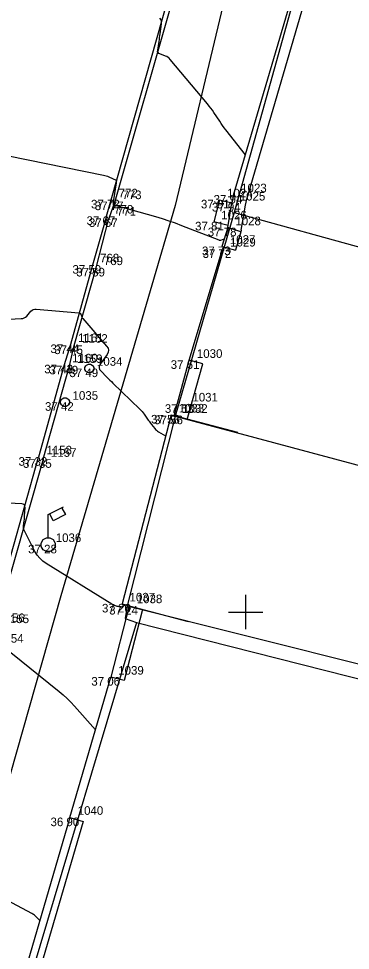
# Model space of a CAD drawing. Extents: x -702257 to -701487, y -1009871 to -1008841.
# Drawn here: x -701706.61 to -701696.95, y -1009209.84 to -1009182.73 of the extents above; entities that cross this region are included whole.
import ezdxf

# ---------------------------------------------------------------- set-up
doc = ezdxf.new("R2010")
doc.units = 0
for name, color, linetype in [('Ex_Major Contours', 7, 'Continuous'), ('Ex_Minor Contours', 7, 'Continuous'), ('Z_body', 7, 'Continuous'), ('Z_body_cisla', 7, 'Continuous'), ('Z_body_vysky_redukovane', 7, 'Continuous'), ('Z_budova', 7, 'Continuous'), ('Z_hektometricka_sit', 7, 'Continuous'), ('Z_katastr_hranice', 7, 'Continuous'), ('Z_katastr_vnitrni_kresba', 7, 'Continuous'), ('Z_komunikace', 7, 'Continuous'), ('Z_obruba', 7, 'Continuous'), ('Z_pilire', 7, 'Continuous'), ('Z_ploty', 7, 'Continuous'), ('Z_site_vo_znaky', 7, 'Continuous'), ('Z_site_vodovod_znaky', 7, 'Continuous'), ('Z_vstupy', 7, 'Continuous')]:
    doc.layers.add(name, color=color, linetype=linetype)

# ---------------------------------------------------------------- blocks, each defined once
blk = doc.blocks.new('POINT_DISPLAY')
blk.add_line((0, 0), (0, 0))
blk = doc.blocks.new('Z13')
for p, q in [((0, 0.88), (0.45, 1.1)), ((0, 0.2), (0, 0.88)), ((0.15, 0.7), (0.05, 0.9)), ((0.5, 0.88), (0.15, 0.7)), ((0.4, 1.07), (0.5, 0.88)), ((-0.2, 0.05), (-0.15, 0.15)), ((-0.2, -0.05), (-0.2, 0.05)), ((-0.15, 0.15), (-0.05, 0.2)), ((-0.05, 0.2), (0.05, 0.2)), ((0.05, 0.2), (0.15, 0.15)), ((0.15, 0.15), (0.2, 0.05)), ((0.2, 0.05), (0.2, -0.05)), ((-0.15, -0.15), (-0.2, -0.05)), ((-0.05, -0.2), (-0.15, -0.15)), ((0.05, -0.2), (-0.05, -0.2)), ((0.15, -0.15), (0.05, -0.2)), ((0.2, -0.05), (0.15, -0.15))]:
    blk.add_line(p, q)
blk = doc.blocks.new('Z614')
for p, q in [((-0.13, 0.03), (-0.1, 0.08)), ((-0.13, -0.03), (-0.13, 0.03)), ((-0.1, 0.08), (-0.08, 0.1)), ((-0.08, 0.1), (-0.03, 0.13)), ((-0.03, 0.13), (0.03, 0.13)), ((0.03, 0.13), (0.08, 0.1)), ((0.08, 0.1), (0.1, 0.08)), ((0.1, 0.08), (0.13, 0.03)), ((0.13, 0.03), (0.13, -0.03)), ((-0.1, -0.08), (-0.13, -0.03)), ((-0.08, -0.1), (-0.1, -0.08)), ((-0.03, -0.13), (-0.08, -0.1)), ((0.03, -0.13), (-0.03, -0.13)), ((0.08, -0.1), (0.03, -0.13)), ((0.1, -0.08), (0.08, -0.1)), ((0.13, -0.03), (0.1, -0.08))]:
    blk.add_line(p, q)

msp = doc.modelspace()

# ---------------------------------------------------------------- linework, layer by layer
at = {"layer": 'Ex_Major Contours'}
for points in [[(-701700.006, -1009186.691), (-701700.577, -1009185.963), (-701700.624, -1009185.902), (-701700.669, -1009185.84), (-701700.714, -1009185.777), (-701700.756, -1009185.714), (-701700.925, -1009185.457), (-701700.968, -1009185.393), (-701701.013, -1009185.331), (-701701.06, -1009185.27), (-701701.108, -1009185.211), (-701702.196, -1009183.912), (-701702.225, -1009183.881), (-701702.257, -1009183.855), (-701702.293, -1009183.833), (-701702.332, -1009183.816), (-701702.494, -1009183.755), (-701702.529, -1009183.737), (-701702.551, -1009183.711), (-701702.562, -1009183.679), (-701702.561, -1009183.64), (-701702.521, -1009183.39), (-701702.513, -1009183.334), (-701702.504, -1009183.278), (-701702.496, -1009183.222), (-701702.488, -1009183.166), (-701702.447, -1009182.875), (-701702.447, -1009182.813), (-701702.464, -1009182.76), (-701702.499, -1009182.717)], [(-701706.837, -1009201.174), (-701705.426, -1009202.312), (-701705.309, -1009202.41), (-701705.196, -1009202.514), (-701705.088, -1009202.622), (-701704.984, -1009202.734), (-701704.376, -1009203.424)]]:
    msp.add_lwpolyline(points, dxfattribs=at)
at = {"layer": 'Ex_Minor Contours'}
for points in [[(-701707.487, -1009186.605), (-701704.135, -1009187.281), (-701704.096, -1009187.29), (-701704.057, -1009187.301), (-701704.019, -1009187.315), (-701703.982, -1009187.332), (-701703.773, -1009187.43), (-701703.768, -1009187.434), (-701703.764, -1009187.439), (-701703.762, -1009187.444), (-701703.762, -1009187.451), (-701703.767, -1009187.487), (-701703.771, -1009187.508), (-701703.85, -1009188.004), (-701703.852, -1009188.017), (-701703.853, -1009188.03), (-701703.854, -1009188.043), (-701703.855, -1009188.057), (-701703.858, -1009188.131), (-701703.858, -1009188.134), (-701703.857, -1009188.136), (-701703.856, -1009188.137), (-701703.855, -1009188.139), (-701703.848, -1009188.145), (-701703.844, -1009188.148), (-701703.84, -1009188.149), (-701702.622, -1009188.49), (-701702.43, -1009188.546), (-701702.24, -1009188.607), (-701702.052, -1009188.672), (-701701.865, -1009188.743), (-701700.781, -1009189.168), (-701700.766, -1009189.172), (-701700.75, -1009189.174), (-701700.734, -1009189.174), (-701700.718, -1009189.17), (-701700.622, -1009189.14)], [(-701708.962, -1009191.587), (-701706.532, -1009191.459), (-701706.487, -1009191.452), (-701706.446, -1009191.438), (-701706.409, -1009191.414), (-701706.376, -1009191.383), (-701706.253, -1009191.241), (-701706.22, -1009191.21), (-701706.183, -1009191.19), (-701706.143, -1009191.179), (-701706.098, -1009191.178), (-701704.858, -1009191.285), (-701704.851, -1009191.286), (-701704.845, -1009191.288), (-701704.839, -1009191.29), (-701704.833, -1009191.294), (-701704.811, -1009191.31), (-701704.806, -1009191.314), (-701704.802, -1009191.319), (-701704.798, -1009191.325), (-701704.796, -1009191.331), (-701704.771, -1009191.404), (-701704.766, -1009191.418), (-701704.759, -1009191.431), (-701704.751, -1009191.444), (-701704.742, -1009191.456), (-701704.047, -1009192.255), (-701704.007, -1009192.315), (-701703.992, -1009192.377), (-701704.001, -1009192.439), (-701704.034, -1009192.503), (-701704.235, -1009192.787), (-701704.261, -1009192.838), (-701704.267, -1009192.887), (-701704.253, -1009192.934), (-701704.219, -1009192.979), (-701704.043, -1009193.158), (-701703.999, -1009193.203), (-701703.954, -1009193.247), (-701703.91, -1009193.291), (-701703.865, -1009193.335), (-701703.082, -1009194.092), (-701703.048, -1009194.126), (-701703.016, -1009194.162), (-701702.986, -1009194.199), (-701702.957, -1009194.238), (-701702.836, -1009194.412), (-701702.813, -1009194.443), (-701702.791, -1009194.474), (-701702.767, -1009194.505), (-701702.744, -1009194.535), (-701702.648, -1009194.654), (-701702.622, -1009194.682), (-701702.595, -1009194.708), (-701702.565, -1009194.732), (-701702.533, -1009194.752), (-701702.329, -1009194.871)], [(-701703.495, -1009199.79), (-701703.586, -1009199.847), (-701703.602, -1009199.855), (-701703.618, -1009199.859), (-701703.634, -1009199.86), (-701703.651, -1009199.857), (-701703.788, -1009199.818), (-701703.816, -1009199.809), (-701703.844, -1009199.798), (-701703.87, -1009199.785), (-701703.896, -1009199.771), (-701705.808, -1009198.586), (-701705.908, -1009198.515), (-701705.995, -1009198.432), (-701706.071, -1009198.338), (-701706.134, -1009198.233), (-701706.441, -1009197.633), (-701706.455, -1009197.599), (-701706.464, -1009197.565), (-701706.468, -1009197.529), (-701706.466, -1009197.493), (-701706.448, -1009197.345), (-701706.444, -1009197.308), (-701706.44, -1009197.271), (-701706.438, -1009197.234), (-701706.435, -1009197.197), (-701706.422, -1009196.96), (-701706.426, -1009196.914), (-701706.444, -1009196.881), (-701706.475, -1009196.86), (-701706.52, -1009196.851), (-701708.713, -1009196.742)], [(-701705.996, -1009208.974), (-701706.127, -1009208.844), (-701706.149, -1009208.824), (-701706.173, -1009208.805), (-701706.198, -1009208.788), (-701706.224, -1009208.772), (-701708.07, -1009207.792)]]:
    msp.add_lwpolyline(points, dxfattribs=at)
at = {"layer": 'Z_budova'}
for p, q in [((-701702.17, -1009194.26), (-701703.6, -1009199.76)), ((-701702.17, -1009194.26), (-701702.08, -1009194.28)), ((-701702.08, -1009194.28), (-701700.24, -1009194.76)), ((-701703.6, -1009199.76), (-701703.39, -1009199.82)), ((-701703.39, -1009199.82), (-701701.67, -1009200.27))]:
    msp.add_line(p, q, dxfattribs=at)
at = {"layer": 'Z_hektometricka_sit'}
for p, q in [((-701700, -1009199.5), (-701700, -1009200.5)), ((-701700, -1009199.5), (-701700, -1009200.5)), ((-701700.5, -1009200), (-701699.5, -1009200)), ((-701700.5, -1009200), (-701699.5, -1009200))]:
    msp.add_line(p, q, dxfattribs=at)
at = {"layer": 'Z_katastr_hranice'}
for p, q in [((-701699.49, -1009177.39), (-701702.05, -1009188.17)), ((-701697.32, -1009177.55), (-701700.33, -1009188.37)), ((-701702.05, -1009188.17), (-701705.38, -1009199.53)), ((-701700.33, -1009188.37), (-701702.05, -1009194.3)), ((-701700.33, -1009188.37), (-701681.3, -1009193.65)), ((-701702.05, -1009194.3), (-701703.45, -1009199.82)), ((-701705.38, -1009199.53), (-701735.58, -1009305.62)), ((-701703.45, -1009199.82), (-701703.51, -1009200.19)), ((-701703.18, -1009200.3), (-701706.61, -1009211.77)), ((-701703.51, -1009200.19), (-701703.18, -1009200.3)), ((-701703.18, -1009200.3), (-701688.11, -1009204.13))]:
    msp.add_line(p, q, dxfattribs=at)
at = {"layer": 'Z_katastr_vnitrni_kresba'}
for p, q in [((-701702.05, -1009194.3), (-701692.26, -1009196.91)), ((-701703.45, -1009199.82), (-701688.02, -1009203.69))]:
    msp.add_line(p, q, dxfattribs=at)
at = {"layer": 'Z_komunikace'}
for p, q in [((-701703.92, -1009188), (-701701.47, -1009179.36)), ((-701704.05, -1009188.48), (-701703.92, -1009188)), ((-701704.05, -1009188.48), (-701704.46, -1009189.9)), ((-701704.46, -1009189.9), (-701705.1, -1009192.21)), ((-701705.1, -1009192.21), (-701705.28, -1009192.8)), ((-701705.28, -1009192.8), (-701706.03, -1009195.49)), ((-701707.41, -1009200.37), (-701706.03, -1009195.49))]:
    msp.add_line(p, q, dxfattribs=at)
at = {"layer": 'Z_obruba'}
for p, q in [((-701701.34, -1009179.4), (-701703.81, -1009188.05)), ((-701703.81, -1009188.05), (-701703.98, -1009188.54)), ((-701704.35, -1009189.98), (-701703.98, -1009188.54)), ((-701704.99, -1009192.24), (-701704.35, -1009189.98)), ((-701705.13, -1009192.83), (-701704.99, -1009192.24)), ((-701705.9, -1009195.55), (-701705.13, -1009192.83)), ((-701705.9, -1009195.55), (-701707.28, -1009200.39))]:
    msp.add_line(p, q, dxfattribs=at)
at = {"layer": 'Z_pilire'}
for p, q in [((-701700.76, -1009188), (-701700.93, -1009188.64)), ((-701700.76, -1009188), (-701700.4, -1009188.09)), ((-701700.51, -1009188.75), (-701700.93, -1009188.64)), ((-701700.52, -1009188.81), (-701700.69, -1009189.36)), ((-701700.14, -1009188.93), (-701700.52, -1009188.81)), ((-701700.14, -1009188.93), (-701700.3, -1009189.47)), ((-701700.69, -1009189.36), (-701700.3, -1009189.47))]:
    msp.add_line(p, q, dxfattribs=at)
at = {"layer": 'Z_ploty'}
for p, q in [((-701700.35, -1009187.86), (-701698, -1009179.87)), ((-701699.97, -1009187.98), (-701697.73, -1009180.36)), ((-701700.35, -1009187.86), (-701700.4, -1009188.09)), ((-701700.52, -1009188.81), (-701700.4, -1009188.09)), ((-701700.13, -1009188.88), (-701700, -1009188.16)), ((-701700, -1009188.16), (-701699.97, -1009187.98)), ((-701700.14, -1009188.93), (-701700.52, -1009188.81)), ((-701700.13, -1009188.88), (-701700.14, -1009188.93)), ((-701702.08, -1009194.28), (-701701.64, -1009192.67)), ((-701701.7, -1009194.39), (-701701.25, -1009192.77)), ((-701701.25, -1009192.77), (-701701.64, -1009192.67)), ((-701703.39, -1009199.82), (-701703.93, -1009201.89)), ((-701703, -1009199.92), (-701703.54, -1009201.99)), ((-701703.54, -1009201.99), (-701703.93, -1009201.89)), ((-701705.12, -1009205.98), (-701706.58, -1009210.97)), ((-701705.12, -1009205.98), (-701704.73, -1009206.09)), ((-701704.73, -1009206.09), (-701706.39, -1009211.77))]:
    msp.add_line(p, q, dxfattribs=at)
at = {"layer": 'Z_vstupy'}
for p, q in [((-701701.64, -1009192.67), (-701700.67, -1009189.44)), ((-701705.12, -1009205.98), (-701703.93, -1009201.89))]:
    msp.add_line(p, q, dxfattribs=at)

# ---------------------------------------------------------------- block references
at = {"layer": 'Z_body'}
for p in [(-701700.35, -1009187.86), (-701703.92, -1009188), (-701703.81, -1009188.05), (-701700.76, -1009188), (-701700.4, -1009188.09), (-701704.05, -1009188.48), (-701703.98, -1009188.54), (-701700.93, -1009188.64), (-701700.52, -1009188.81), (-701700.69, -1009189.36), (-701700.67, -1009189.44), (-701704.46, -1009189.9), (-701704.35, -1009189.98), (-701705.1, -1009192.21), (-701704.99, -1009192.24), (-701705.28, -1009192.8), (-701701.64, -1009192.67), (-701705.13, -1009192.83), (-701704.55, -1009192.91), (-701705.26, -1009193.89), (-701701.77, -1009193.95), (-701702.17, -1009194.26), (-701702.08, -1009194.28), (-701706.03, -1009195.49), (-701705.9, -1009195.55), (-701705.75, -1009198.04), (-701703.6, -1009199.76), (-701703.39, -1009199.82), (-701703.93, -1009201.89), (-701705.12, -1009205.98)]:
    msp.add_blockref('POINT_DISPLAY', p, dxfattribs=at)
at = {"layer": 'Z_site_vo_znaky'}
msp.add_blockref('Z13', (-701705.75, -1009198.04), dxfattribs=at)
at = {"layer": 'Z_site_vodovod_znaky'}
for p in [(-701704.55, -1009192.91), (-701705.26, -1009193.89)]:
    msp.add_blockref('Z614', p, dxfattribs=at)

# ---------------------------------------------------------------- texts
at = {"layer": 'Z_body_cisla'}
for s, p in [('1023', (-701700.13, -1009187.78)), ('772', (-701703.7, -1009187.93)), ('773', (-701703.59, -1009187.98)), ('1024', (-701700.54, -1009187.93)), ('1025', (-701700.17, -1009188.02)), ('770', (-701703.83, -1009188.4)), ('771', (-701703.75, -1009188.46)), ('1026', (-701700.71, -1009188.57)), ('1028', (-701700.3, -1009188.74)), ('1027', (-701700.46, -1009189.28)), ('1029', (-701700.45, -1009189.36)), ('768', (-701704.24, -1009189.82)), ('769', (-701704.13, -1009189.9)), ('1161', (-701704.88, -1009192.14)), ('1162', (-701704.76, -1009192.16)), ('1160', (-701705.05, -1009192.73)), ('1159', (-701704.91, -1009192.75)), ('1030', (-701701.42, -1009192.6)), ('1034', (-701704.33, -1009192.83)), ('1035', (-701705.04, -1009193.82)), ('1031', (-701701.55, -1009193.87)), ('1033', (-701701.95, -1009194.19)), ('1032', (-701701.85, -1009194.2)), ('1158', (-701705.8, -1009195.41)), ('1157', (-701705.67, -1009195.48)), ('1036', (-701705.53, -1009197.96)), ('1037', (-701703.38, -1009199.69)), ('1038', (-701703.17, -1009199.74)), ('1156', (-701707.18, -1009200.29)), ('1155', (-701707.05, -1009200.32)), ('1154', (-701707.21, -1009200.89)), ('1039', (-701703.71, -1009201.82)), ('1040', (-701704.89, -1009205.9))]:
    msp.add_text(s, height=0.25, dxfattribs=at).set_placement(p)
at = {"layer": 'Z_body_vysky_redukovane'}
for s, p in [('37 94', (-701700.933, -1009188.11)), ('37 72', (-701704.503, -1009188.25)), ('37 77', (-701704.393, -1009188.3)), ('37 91', (-701701.302, -1009188.25)), ('37 94', (-701700.983, -1009188.34)), ('37 67', (-701704.633, -1009188.73)), ('37 67', (-701704.563, -1009188.79)), ('37 81', (-701701.472, -1009188.89)), ('37 78', (-701701.103, -1009189.06)), ('37 73', (-701701.273, -1009189.61)), ('37 72', (-701701.253, -1009189.69)), ('37 59', (-701705.043, -1009190.15)), ('37 59', (-701704.933, -1009190.23)), ('37 44', (-701705.683, -1009192.46)), ('37 45', (-701705.573, -1009192.49)), ('37 43', (-701705.863, -1009193.05)), ('37 61', (-701702.182, -1009192.92)), ('37 49', (-701705.713, -1009193.08)), ('37 49', (-701705.133, -1009193.16)), ('37 42', (-701705.843, -1009194.14)), ('37 53', (-701702.353, -1009194.2)), ('37 53', (-701702.753, -1009194.51)), ('37 56', (-701702.663, -1009194.53)), ('37 32', (-701706.613, -1009195.74)), ('37 35', (-701706.483, -1009195.8)), ('37 28', (-701706.333, -1009198.29)), ('37 26', (-701704.183, -1009200.01)), ('37 24', (-701703.973, -1009200.07)), ('37 06', (-701704.493, -1009202.14)), ('36 90', (-701705.682, -1009206.23))]:
    msp.add_text(s, height=0.25, dxfattribs=at).set_placement(p)

doc.saveas('drawing.dxf')
